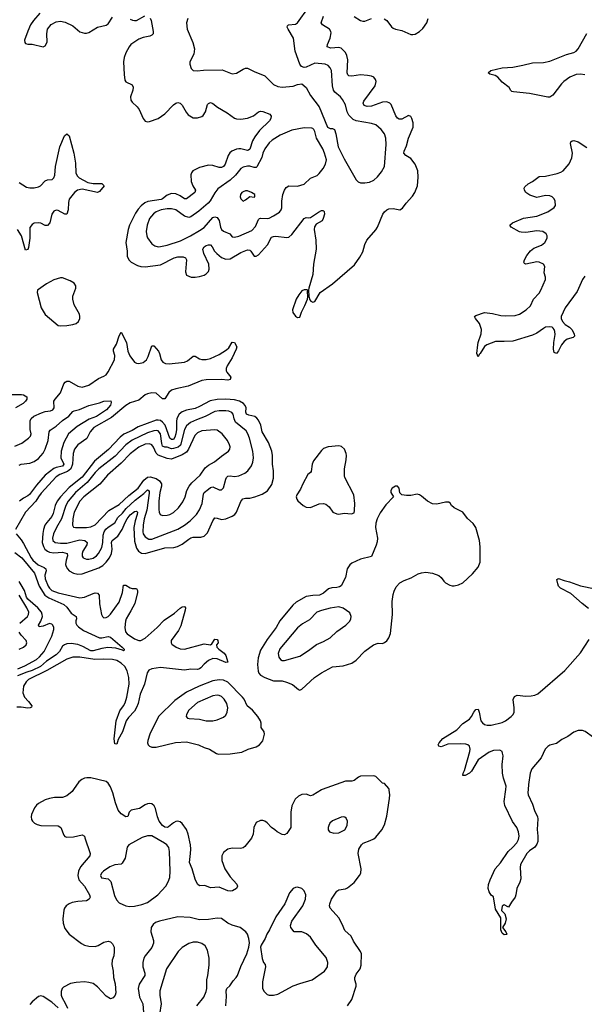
# Model space of a CAD drawing. Header units: inches. Extents: x 1954678 to 2060271, y 904822 to 1016299.
# Tile 393 of 403: x 2044016 to 2049206, y 998025 to 1007079. Entities that reach past the tile are written whole.
import ezdxf

# ---------------------------------------------------------------- set-up
doc = ezdxf.new("R2010")
doc.units = ezdxf.units.IN
doc.header["$MEASUREMENT"] = 0
doc.layers.add('C0040', color=7, linetype='Continuous')
doc.layers.add('C0949', color=7, linetype='Continuous')

msp = doc.modelspace()

# ---------------------------------------------------------------- linework, layer by layer
at = {"layer": 'C0040', "color": 5}
for points, elevation in [([(2045562, 1007090), (2045548.5, 1007050), (2045554, 1006990), (2045607.4, 1006870), (2045622, 1006810), (2045618, 1006762), (2045581, 1006690), (2045581, 1006670), (2045591.3, 1006630), (2045610, 1006611.3), (2045647.7, 1006607.7), (2045705.1, 1006614.9), (2045876.2, 1006616.2), (2045970, 1006582), (2046010, 1006587.7), (2046070, 1006623.8), (2046090, 1006632.4), (2046110, 1006632.7), (2046170, 1006602.4), (2046270, 1006563.7), (2046350, 1006482.4), (2046390, 1006464.4), (2046430, 1006459.5), (2046530, 1006466), (2046570, 1006483), (2046610, 1006487.3), (2046650, 1006454), (2046690, 1006380.7), (2046770, 1006278.8), (2046846.4, 1006090), (2046870, 1006077), (2046890, 1006078.7), (2046910, 1006067.7), (2046922.8, 1006030), (2046943.7, 1005910), (2046997.8, 1005797.8), (2047107.5, 1005607.5), (2047128.7, 1005588.7), (2047150, 1005579.3), (2047190, 1005577.1), (2047230, 1005586), (2047270, 1005603.8), (2047305.5, 1005634.5), (2047341.1, 1005678.9), (2047368.2, 1005730), (2047386, 1005930), (2047380.8, 1005990), (2047369.8, 1006030), (2047339.1, 1006070), (2047290.5, 1006110.5), (2047250, 1006125), (2047107.9, 1006147.9), (2047081.8, 1006161.8), (2047041.5, 1006201.5), (2047026.2, 1006230), (2047010, 1006296), (2046983.6, 1006343.6), (2046963.6, 1006370), (2046912.4, 1006412.4), (2046901, 1006430), (2046889.8, 1006470), (2046881.5, 1006610), (2046870, 1006635.1), (2046850, 1006656.8), (2046824, 1006670), (2046730, 1006680.4), (2046650, 1006642.4), (2046630, 1006638.7), (2046607.2, 1006647.2), (2046590.8, 1006670.8), (2046547.1, 1006790), (2046531.7, 1006910), (2046483.8, 1006990), (2046475.4, 1007010), (2046477.6, 1007022.4), (2046487.6, 1007032.4), (2046550, 1007039), (2046570.9, 1007049.1), (2046669.1, 1007190.9)], 540), ([(2044200, 1007140), (2044141.3, 1007070), (2044116.4, 1007030), (2044090, 1006973.2), (2044060.7, 1006890), (2044062.8, 1006870), (2044070, 1006861), (2044090, 1006854.8), (2044130, 1006852.7), (2044230, 1006830.5), (2044250, 1006839.1), (2044267, 1006873), (2044263.8, 1006950), (2044272.1, 1006990), (2044304.7, 1007035.3), (2044350, 1007058.9), (2044390, 1007064.6), (2044434.8, 1007054.8), (2044503, 1007023), (2044570, 1006968), (2044610, 1006954.9), (2044630, 1006954.9), (2044650, 1006961.6), (2044730, 1007008.8), (2044810, 1007028.7), (2044830, 1007041.6), (2044870, 1007103)], 520), ([(2045213.6, 1007093.6), (2045223, 1007070), (2045243.1, 1006970), (2045241.3, 1006950), (2045230, 1006936.2), (2045213, 1006927), (2045150, 1006915.3), (2045110, 1006900.3), (2045038.3, 1006850), (2045020.8, 1006830), (2044990, 1006774.5), (2044975, 1006730), (2044969.4, 1006690), (2044974.8, 1006574.8), (2044982.6, 1006522.6), (2044990, 1006507), (2045050, 1006479.5), (2045058.7, 1006458.7), (2045056.9, 1006430), (2045035.3, 1006370), (2045038.7, 1006338.7), (2045050, 1006319.3), (2045096, 1006276), (2045113.4, 1006253.4), (2045150, 1006170.8), (2045170, 1006146), (2045190, 1006139.3), (2045210, 1006142.4), (2045290, 1006170.3), (2045350, 1006212.2), (2045430, 1006296.9), (2045450, 1006311.7), (2045470, 1006318), (2045490, 1006311.8), (2045510, 1006293.4), (2045546.9, 1006226.9), (2045564.7, 1006204.7), (2045610, 1006177.3), (2045650, 1006175.5), (2045690, 1006187.2), (2045702.7, 1006197.3), (2045722.5, 1006230), (2045742.6, 1006297.4), (2045750, 1006308.4), (2045770, 1006316.5), (2045790, 1006308.9), (2045834.1, 1006274.1), (2045922.5, 1006222.5), (2045990, 1006173), (2046010, 1006166.2), (2046050, 1006163.2), (2046110, 1006172.9), (2046165.4, 1006194.6), (2046210, 1006230.4), (2046230, 1006238.7), (2046250, 1006235.3), (2046314.8, 1006210), (2046327.7, 1006190), (2046323.8, 1006170), (2046312.2, 1006150), (2046218.9, 1006061.1), (2046177.6, 1006002.4), (2046155.9, 1005964.1), (2046130.9, 1005889.1), (2046120, 1005880), (2046110, 1005875.1), (2046050, 1005889.8), (2046029.3, 1005890.7), (2046010, 1005888.8), (2045966.4, 1005870), (2045946.8, 1005853.2), (2045931.5, 1005830), (2045904.7, 1005750), (2045890.1, 1005729.9), (2045870, 1005720.3), (2045850, 1005720.3), (2045790, 1005739.3), (2045750, 1005740.3), (2045670, 1005721), (2045608, 1005690), (2045594, 1005670), (2045589, 1005651), (2045593.4, 1005590), (2045606.2, 1005550), (2045632.2, 1005510), (2045625.2, 1005490), (2045550.1, 1005429.9), (2045530, 1005431.6), (2045490, 1005459.9), (2045450, 1005478.3), (2045410, 1005480.9), (2045370, 1005465.6), (2045330, 1005430.4), (2045315.9, 1005424.1), (2045193.9, 1005406.1), (2045166.6, 1005393.4), (2045133.1, 1005366.9), (2045105.1, 1005334.9), (2045081.7, 1005298.3), (2045025.2, 1005190), (2045011.8, 1005150), (2044991.5, 1005030), (2045003.2, 1004950), (2045004.4, 1004904.4), (2045018.4, 1004870), (2045040.5, 1004850), (2045099.2, 1004819.2), (2045129.4, 1004809.4), (2045170, 1004805.6), (2045310, 1004823.2), (2045435.6, 1004890), (2045470, 1004897.5), (2045517.7, 1004897.7), (2045538.4, 1004890), (2045547.6, 1004870), (2045539.2, 1004759.2), (2045550, 1004730.6), (2045591.6, 1004711.6), (2045630, 1004710.3), (2045670, 1004717.8), (2045710, 1004730.3), (2045730, 1004742.3), (2045750, 1004763.1), (2045756.2, 1004783.8), (2045753.6, 1004830), (2045709.9, 1004929.9), (2045700.2, 1004970), (2045711, 1004990), (2045730, 1005001.7), (2045750, 1005008.5), (2045770, 1005007.9), (2045786, 1004990), (2045805.5, 1004950), (2045827.3, 1004927.3), (2045870, 1004892.2), (2045910, 1004876.3), (2045950, 1004878.4), (2046050, 1004938.6), (2046110, 1004962.4), (2046130, 1004958.9), (2046141.3, 1004950), (2046170, 1004905.5), (2046190, 1004903), (2046210, 1004914.9), (2046292.9, 1005007.1), (2046330, 1005077.4), (2046350, 1005085.5), (2046370, 1005086.9), (2046470, 1005076.4), (2046490, 1005078), (2046518, 1005102), (2046630, 1005250.7), (2046650, 1005259.1), (2046670, 1005256.3), (2046690, 1005260.5), (2046762.7, 1005310), (2046790, 1005323), (2046802.8, 1005322.8), (2046810, 1005321), (2046813.8, 1005313.8), (2046817.6, 1005290), (2046806.4, 1005250), (2046794.9, 1005230), (2046740.2, 1005199.8), (2046725.8, 1005174.2), (2046724.2, 1005150), (2046739, 1005050), (2046741.8, 1004970), (2046716.6, 1004830), (2046710, 1004735.3), (2046672.7, 1004610), (2046670.5, 1004590.5), (2046673.4, 1004533.4), (2046682.5, 1004502.5), (2046690.7, 1004490.7), (2046710, 1004481), (2046730, 1004486.8), (2046777.2, 1004570), (2046890, 1004650.7), (2047094.2, 1004825.9), (2047143.7, 1004896.3), (2047170, 1004944.9), (2047188.9, 1005011.1), (2047208.2, 1005050), (2047290, 1005146), (2047305.1, 1005170), (2047355.4, 1005290), (2047370, 1005312.4), (2047390, 1005330.3), (2047410, 1005340.3), (2047450, 1005342.4), (2047510, 1005330.8), (2047535.1, 1005344.9), (2047567.3, 1005390), (2047625.2, 1005454.8), (2047647.1, 1005490), (2047671.3, 1005550), (2047679.1, 1005630), (2047675.1, 1005690), (2047649.7, 1005750), (2047610, 1005801.1), (2047564.5, 1005830), (2047548.5, 1005850), (2047549.8, 1005870), (2047570, 1005919.1), (2047589.9, 1005990.1), (2047631.6, 1006090), (2047631.7, 1006130), (2047620.4, 1006170), (2047610, 1006187.3), (2047590, 1006196.3), (2047530, 1006162.6), (2047503.6, 1006163.6), (2047490, 1006173), (2047474.5, 1006194.5), (2047430, 1006297.6), (2047419.7, 1006310), (2047390, 1006321.8), (2047350, 1006320.2), (2047250, 1006282), (2047210, 1006279.8), (2047182.4, 1006290), (2047174.5, 1006310), (2047180.7, 1006330), (2047282, 1006470), (2047291.3, 1006510), (2047287.5, 1006530), (2047270, 1006550.4), (2047250, 1006559.2), (2047213.8, 1006566.2), (2047150, 1006572.4), (2047070, 1006557.8), (2047042.4, 1006562.4), (2047031.6, 1006571.6), (2047025.8, 1006590), (2047031.5, 1006710), (2047022.4, 1006750), (2047010, 1006776.3), (2046970, 1006817.4), (2046950, 1006821.8), (2046875.5, 1006815.5), (2046842.4, 1006830), (2046844, 1006850), (2046869.8, 1006910), (2046877.6, 1006957.6), (2046876.4, 1006970), (2046862.6, 1006990), (2046799.6, 1007030), (2046788.2, 1007050), (2046807.1, 1007110)], 520), ([(2045030, 1007083.6), (2045053.9, 1007073.9), (2045070, 1007070.2), (2045090, 1007072.4), (2045165.9, 1007114.1)], 520), ([(2047090, 1007108.3), (2047150, 1007070.2), (2047170, 1007064.2), (2047190, 1007064.9), (2047250, 1007090.2)], 520), ([(2047365.3, 1007085.3), (2047392.2, 1007070), (2047433.2, 1007013.2), (2047450, 1006999.5), (2047470, 1006990.3), (2047530, 1006979), (2047610, 1006943.7), (2047630, 1006941.3), (2047650, 1006946), (2047689.7, 1006970.3), (2047721.3, 1006998.7), (2047758.3, 1007050), (2047771.8, 1007088.2)], 520), ([(2049210, 1006570.4), (2049170, 1006576.2), (2049130, 1006573.3), (2049073.7, 1006550), (2049017.1, 1006510), (2048996.6, 1006490), (2048916.7, 1006383.3), (2048890, 1006367.4), (2048870, 1006365.3), (2048701, 1006401), (2048554.2, 1006414.2), (2048539.1, 1006419.1), (2048530, 1006427), (2048514.8, 1006454.8), (2048450, 1006504.7), (2048411.5, 1006551.5), (2048386.2, 1006566.2), (2048339.1, 1006579.1), (2048323.7, 1006590), (2048347.4, 1006612.6), (2048450, 1006635.2), (2048550, 1006642.3), (2048640.8, 1006659.2), (2048730, 1006682.3), (2048830, 1006686.3), (2048890, 1006696.5), (2049042.8, 1006757.2), (2049110, 1006777.5), (2049130, 1006789.3), (2049150, 1006810.2), (2049228.9, 1006951.1)], 480), ([(2044010, 1005581.7), (2044078.9, 1005538.9), (2044110, 1005531.6), (2044150, 1005532.4), (2044190, 1005541.3), (2044207.3, 1005550), (2044250, 1005597.1), (2044270, 1005604.9), (2044315.1, 1005610), (2044330, 1005624.9), (2044338.5, 1005650), (2044346.4, 1005730), (2044384.8, 1005910), (2044428.4, 1006010), (2044450.4, 1006030.4), (2044470, 1006011.3), (2044512.8, 1005852.8), (2044530, 1005758), (2044532.9, 1005670), (2044543.2, 1005643.2), (2044563.7, 1005623.7), (2044641, 1005581), (2044690, 1005571), (2044770, 1005572), (2044791, 1005550), (2044750, 1005499.7), (2044730.2, 1005489.8), (2044590, 1005519.4), (2044547.5, 1005512.5), (2044520.3, 1005490), (2044471.4, 1005428.6), (2044463.5, 1005396.5), (2044460.2, 1005330), (2044450, 1005289.6), (2044430, 1005291.2), (2044370, 1005325.3), (2044350, 1005327.2), (2044330, 1005317.7), (2044310, 1005291.6), (2044292.8, 1005210), (2044270, 1005185.1), (2044250, 1005184.7), (2044210, 1005206.4), (2044190, 1005211.7), (2044150, 1005207.8), (2044130, 1005196.4), (2044110, 1005169), (2044110.1, 1005069.9), (2044096, 1004984), (2044090, 1004966.9), (2044070, 1004958.4), (2044033.3, 1005090), (2043994.9, 1005150)], 480), ([(2049210, 1004721), (2049189.5, 1004690), (2049139.4, 1004580.6), (2049030, 1004429.8), (2048994.1, 1004350), (2048993.8, 1004330), (2049004.1, 1004304.1), (2049030, 1004275.9), (2049070.3, 1004250), (2049091.7, 1004230), (2049113.1, 1004190), (2049116.4, 1004170), (2049103.1, 1004156.9), (2049050, 1004140.9), (2049020, 1004120), (2048995.6, 1004090), (2048970, 1004032.7), (2048950, 1004009.3), (2048930, 1004019), (2048924.2, 1004050), (2048926.3, 1004110), (2048937.1, 1004182.9), (2048936.1, 1004210), (2048929.8, 1004230), (2048920.9, 1004240.9), (2048910, 1004250.6), (2048890, 1004255.5), (2048850.6, 1004250), (2048830, 1004240.2), (2048770, 1004197.5), (2048730, 1004177.4), (2048550, 1004123.1), (2048470, 1004118.2), (2048390, 1004119.7), (2048310.2, 1004089.8), (2048287.5, 1004072.5), (2048250, 1004009.3), (2048239.1, 1004000.9), (2048230, 1003978), (2048219.3, 1004010), (2048227.1, 1004090), (2048230, 1004111), (2048258, 1004190), (2048260.5, 1004230), (2048243.9, 1004283.9), (2048205.2, 1004330), (2048195.3, 1004350), (2048210, 1004358.8), (2048290, 1004384.9), (2048362.5, 1004377.5), (2048439.9, 1004359.9), (2048483.8, 1004356.2), (2048570, 1004359.1), (2048611.8, 1004370), (2048671.8, 1004410), (2048711.9, 1004448.1), (2048739.6, 1004510), (2048790, 1004563.8), (2048807.8, 1004590), (2048849.6, 1004690), (2048849.6, 1004710), (2048837.6, 1004750), (2048843.6, 1004810), (2048829.5, 1004830), (2048790, 1004849.7), (2048770, 1004850.8), (2048669.7, 1004829.7), (2048655.5, 1004835.5), (2048649.6, 1004850), (2048655.1, 1004870), (2048676.9, 1004910), (2048710, 1004954), (2048743, 1004977), (2048813.4, 1005006.6), (2048843.7, 1005030), (2048865.1, 1005070), (2048865.6, 1005090), (2048855.6, 1005110), (2048823.7, 1005130), (2048770, 1005137), (2048670, 1005122.4), (2048624.7, 1005124.7), (2048608.9, 1005128.9), (2048533.2, 1005170), (2048521.2, 1005190), (2048545.2, 1005210), (2048647, 1005253), (2048770, 1005273.4), (2048870, 1005312), (2048930, 1005350.6), (2048942.4, 1005370), (2048939.1, 1005410), (2048929.6, 1005430), (2048910, 1005449.6), (2048890, 1005459.7), (2048850, 1005462.2), (2048770, 1005443.9), (2048704.1, 1005464.1), (2048669.5, 1005490), (2048657, 1005510), (2048652.3, 1005530), (2048658.4, 1005541.6), (2048689.3, 1005570), (2048730, 1005590.3), (2048790, 1005637.1), (2048850, 1005641.2), (2048956, 1005664), (2048990, 1005675.5), (2049012.7, 1005690), (2049066.6, 1005753.4), (2049092.2, 1005807.8), (2049096.9, 1005850), (2049078.6, 1005941.4), (2049083.3, 1005956.7), (2049094.8, 1005965.2), (2049110, 1005968), (2049150, 1005954.6), (2049230, 1005903.8)], 480), ([(2043970, 1003156.9), (2044036, 1003184), (2044098, 1003230), (2044116.2, 1003250), (2044122, 1003270), (2044111.3, 1003311.3), (2044113.5, 1003390), (2044119.7, 1003410), (2044146.5, 1003433.5), (2044215, 1003465), (2044250, 1003475), (2044299.4, 1003480.6), (2044320.7, 1003490), (2044332.1, 1003510), (2044330.9, 1003570), (2044341, 1003590), (2044390, 1003647.2), (2044422, 1003730), (2044433.2, 1003746.8), (2044450, 1003756.1), (2044470, 1003753.6), (2044550, 1003708.1), (2044590, 1003699.2), (2044650, 1003718.8), (2044740, 1003780), (2044790, 1003799.6), (2044810, 1003813.8), (2044830, 1003840.9), (2044888, 1003950), (2044889.9, 1003989.9), (2044876.8, 1004030), (2044879.1, 1004050), (2044905.6, 1004094.4), (2044930, 1004171), (2044950, 1004206.8), (2044997.5, 1004110), (2045011, 1004030), (2045027.1, 1003987), (2045070, 1003930.3), (2045090, 1003920.2), (2045110, 1003917.8), (2045150, 1003925.4), (2045180.3, 1003950), (2045197.8, 1003982.2), (2045230, 1004080.7), (2045250, 1004078.4), (2045290.3, 1004030), (2045300.9, 1004010), (2045315.6, 1003950), (2045330.2, 1003930.2), (2045357.1, 1003917.1), (2045390, 1003914.7), (2045531.7, 1003928.4), (2045557.5, 1003942.5), (2045610, 1003985.3), (2045630, 1003985.3), (2045670, 1003959.6), (2045690, 1003954.4), (2045730, 1003954.2), (2045770, 1003964.1), (2045850, 1004001.2), (2045915.7, 1004044.3), (2045937.3, 1004062.7), (2045970, 1004113.4), (2045990.8, 1004110), (2046010.5, 1004070.5), (2046004.9, 1004050), (2045968.4, 1003970), (2045924.4, 1003895.6), (2045913.8, 1003870), (2045913.5, 1003850), (2045918.4, 1003838.4), (2045956.1, 1003790), (2045950.6, 1003769.4), (2045930, 1003765), (2045869.5, 1003769.5), (2045730, 1003767.6), (2045690, 1003759.9), (2045564.4, 1003710), (2045450, 1003684.9), (2045410, 1003670.6), (2045388.1, 1003651.9), (2045350, 1003591), (2045330, 1003592.1), (2045270, 1003644.8), (2045230, 1003646.6), (2045190, 1003638), (2045170, 1003629), (2045110, 1003580.6), (2045030, 1003555.9), (2044990, 1003532.3), (2044860.1, 1003419.9), (2044698.2, 1003330), (2044663, 1003290), (2044632.9, 1003227.1), (2044551.2, 1003168.8), (2044520.6, 1003130), (2044507.9, 1003090), (2044500.1, 1002990), (2044485.6, 1002950), (2044455, 1002925), (2044383.3, 1002896.7), (2044350, 1002874.3), (2044214.6, 1002725.4), (2044188.3, 1002691.7), (2044164.2, 1002650), (2044068.3, 1002550), (2043978.3, 1002390)], 480), ([(2043888, 1003632), (2044031.2, 1003631.2), (2044051, 1003630), (2044080.5, 1003610), (2044080.4, 1003590), (2044070, 1003569.6), (2044048, 1003550), (2043977, 1003510)], 480), ([(2044010, 1002980.8), (2044029.1, 1002990.9), (2044110, 1003000.6), (2044150, 1003014.7), (2044190, 1003044.5), (2044230, 1003094), (2044250, 1003127.9), (2044278.6, 1003210), (2044287.6, 1003290), (2044294.6, 1003305.4), (2044350, 1003341.2), (2044410, 1003393.6), (2044466.4, 1003433.6), (2044504.6, 1003475.4), (2044517.4, 1003482.6), (2044565.7, 1003494.3), (2044650, 1003531.3), (2044750, 1003554.9), (2044790.4, 1003570.4), (2044854.4, 1003574.4), (2044857.3, 1003557.3), (2044850, 1003535.3), (2044814.9, 1003490), (2044722.6, 1003430), (2044655.5, 1003404.5), (2044543.3, 1003336.7), (2044463.5, 1003270), (2044420.8, 1003190), (2044396, 1003110), (2044394.7, 1003050), (2044422.2, 1002990), (2044410, 1002972.4), (2044350, 1002960.9), (2044330, 1002952.6), (2044249.3, 1002890.7), (2044170, 1002799), (2044106.4, 1002713.6), (2044090, 1002698.8), (2044050, 1002679.6), (2044014.8, 1002650)], 460), ([(2043983.1, 1002350), (2044030, 1002294.4), (2044050, 1002263.5), (2044120.7, 1002130), (2044135.4, 1002110), (2044184.4, 1002064.4), (2044241.3, 1002041.3), (2044256.3, 1002030), (2044257.8, 1002010), (2044248.1, 1001970), (2044250, 1001937.6), (2044278.8, 1001870), (2044290.1, 1001850), (2044310, 1001829.6), (2044370, 1001807.8), (2044570, 1001763), (2044610, 1001767.3), (2044690, 1001802.5), (2044710, 1001807.5), (2044730, 1001804), (2044746.2, 1001786.2), (2044748.4, 1001708.4), (2044768.1, 1001608.1), (2044777.1, 1001590), (2044790, 1001579.5), (2044810, 1001580.3), (2044830, 1001591.8), (2044850, 1001611.6), (2044930, 1001724), (2044960.2, 1001810), (2044970, 1001878), (2044990, 1001879.5), (2045030, 1001854.9), (2045050, 1001847.9), (2045090, 1001848.4), (2045099.7, 1001830), (2045099.4, 1001810), (2045074.2, 1001710), (2045038.7, 1001641.3), (2044994.6, 1001570), (2044987.2, 1001547.2), (2044982.3, 1001490), (2044989.2, 1001450), (2045002.3, 1001430), (2045070, 1001385.2), (2045110, 1001371.3), (2045130, 1001371.4), (2045170, 1001392.6), (2045279.4, 1001490), (2045344.2, 1001555.8), (2045439, 1001621), (2045490, 1001667.2), (2045510, 1001680.3), (2045530, 1001682.8), (2045539.1, 1001670), (2045537.6, 1001650), (2045495.5, 1001504.5), (2045477.1, 1001462.9), (2045408.9, 1001370), (2045406.7, 1001350), (2045415.8, 1001335.8), (2045455.5, 1001310), (2045490, 1001294.9), (2045530, 1001289.3), (2045710, 1001339.8), (2045770, 1001331.3), (2045782, 1001338), (2045810, 1001383.7), (2045830, 1001379.5), (2045836.1, 1001370), (2045838.8, 1001350), (2045826.4, 1001330), (2045828.2, 1001310), (2045845.5, 1001290), (2045894.6, 1001254.6), (2045912.1, 1001232.1), (2045930.3, 1001170), (2045910, 1001167.4), (2045830, 1001202.2), (2045790, 1001203.7), (2045750, 1001185.7), (2045710, 1001151.8), (2045681.1, 1001118.9), (2045670, 1001109.9), (2045650, 1001103.7), (2045590, 1001107.2), (2045530, 1001098.1), (2045310, 1001123), (2045229.6, 1001110.4), (2045203.1, 1001096.9), (2045187.3, 1001072.7), (2045164.1, 1000970), (2045124.1, 1000875.9), (2045103.8, 1000790), (2045090, 1000753.3), (2045070, 1000720.7), (2045016.7, 1000663.3), (2044994.3, 1000630), (2044962.3, 1000530), (2044921.4, 1000458.6), (2044910, 1000417.2), (2044890, 1000419), (2044885.4, 1000465.4), (2044902.8, 1000630), (2044936.5, 1000723.5), (2044970.8, 1000769.3), (2044984.2, 1000795.8), (2045000.6, 1000850), (2045022.6, 1000970), (2045019.7, 1001030), (2045004.8, 1001090), (2044982.7, 1001130), (2044950, 1001161.6), (2044910, 1001184.9), (2044870, 1001195.6), (2044790, 1001199.9), (2044706.1, 1001193.9), (2044570, 1001217.7), (2044503.1, 1001216.9), (2044450, 1001199.2), (2044265.4, 1001094.6), (2044098, 1001010), (2044075.4, 1000990), (2044051.7, 1000950), (2044044.2, 1000890), (2044061.2, 1000850), (2044098, 1000810), (2044126.5, 1000770), (2044123.1, 1000756.9), (2044111, 1000750), (2044090.7, 1000749.3), (2044030, 1000758), (2043990, 1000756.3)], 480), ([(2043970, 1002178.4), (2044035.9, 1002130), (2044150.8, 1001990), (2044195.3, 1001870), (2044248, 1001788), (2044282.8, 1001762.8), (2044422, 1001702), (2044450, 1001675.9), (2044490, 1001620.7), (2044533.7, 1001590), (2044538.5, 1001570), (2044532.2, 1001550), (2044532.1, 1001530), (2044542.2, 1001510), (2044556.1, 1001496.1), (2044603.2, 1001463.2), (2044750, 1001394.7), (2044770, 1001393.2), (2044830, 1001407.4), (2044850, 1001400.3), (2044958.4, 1001310), (2044977.1, 1001290), (2044977.5, 1001282.5), (2044970, 1001274), (2044960.9, 1001280.9), (2044899.8, 1001299.8), (2044824.8, 1001304.8), (2044770, 1001297.9), (2044690, 1001274.5), (2044670, 1001275.4), (2044595.1, 1001315.1), (2044550, 1001332.5), (2044490, 1001343.8), (2044450, 1001339.3), (2044428.8, 1001331.2), (2044410, 1001316.5), (2044381.2, 1001270), (2044350, 1001237.3), (2044260.8, 1001179.2), (2044207, 1001130), (2044130, 1001093.1), (2044080.8, 1001079.2), (2043996.3, 1001043.7)], 460), ([(2049244.6, 1001664.6), (2049185.8, 1001710), (2049083.1, 1001803.1), (2048986.8, 1001850), (2048970, 1001868.7), (2048961.8, 1001890), (2048954.5, 1001930), (2048961.7, 1001938.3), (2048970, 1001940.3), (2049020.9, 1001920.9), (2049070.7, 1001910), (2049170, 1001873.2), (2049305.8, 1001845.9)], 480), ([(2043998.9, 1001110), (2044064.1, 1001135.9), (2044170, 1001196), (2044198.9, 1001221.1), (2044239.5, 1001270), (2044310.8, 1001409.2), (2044328.6, 1001470), (2044329.8, 1001490), (2044318.9, 1001510), (2044310, 1001519.3), (2044290, 1001527), (2044230, 1001500.6), (2044194.5, 1001494.5), (2044188.7, 1001510), (2044211.1, 1001548.9), (2044223.9, 1001590), (2044223.4, 1001610), (2044216.4, 1001630), (2044183.4, 1001670), (2044089.6, 1001749.7), (2044078.2, 1001770), (2044059.3, 1001830), (2044030, 1001881), (2044010, 1001911.1)], 460), ([(2044015.5, 1001530), (2044086, 1001590), (2044097.2, 1001610), (2044098.4, 1001630), (2044081.9, 1001670), (2044010, 1001787.2)], 480), ([(2044010.7, 1001290.7), (2044049.8, 1001310.2), (2044074, 1001330), (2044080.7, 1001350), (2044074, 1001370), (2044030, 1001418.4), (2044010, 1001447.2)], 480), ([(2048485, 1000000), (2048489.1, 1000030), (2048462.8, 1000102.8), (2048452.8, 1000150), (2048450.4, 1000229.5), (2048458.7, 1000310), (2048455.4, 1000335.4), (2048449.8, 1000349.8), (2048430, 1000362.2), (2048370, 1000358.2), (2048330, 1000343.9), (2048228.8, 1000271.2), (2048170.3, 1000170), (2048150, 1000149.6), (2048110, 1000127.8), (2048090, 1000129.4), (2048092.3, 1000150), (2048104.8, 1000175.2), (2048154.2, 1000350), (2048158.3, 1000370), (2048150, 1000397), (2048135.1, 1000410), (2048116.9, 1000416.9), (2048070, 1000420.3), (2047950, 1000417.4), (2047890, 1000392.3), (2047870, 1000399), (2047862.7, 1000410), (2047872.7, 1000430), (2047906, 1000470), (2048032.8, 1000547.2), (2048090, 1000606.8), (2048150, 1000646.8), (2048170, 1000671), (2048190, 1000711.3), (2048210, 1000736), (2048230, 1000738), (2048240.5, 1000710), (2048254.9, 1000630), (2048270, 1000612.2), (2048290, 1000598.9), (2048311.7, 1000591.7), (2048350, 1000592.9), (2048450, 1000616.5), (2048482, 1000630), (2048533.6, 1000670), (2048551.6, 1000690), (2048561.6, 1000710), (2048562.4, 1000750), (2048551.9, 1000828.1), (2048565.1, 1000854.9), (2048590, 1000866.4), (2048670, 1000858.2), (2048718.3, 1000861.7), (2048750, 1000867.1), (2048778.9, 1000881.1), (2049027.3, 1001092.7), (2049170, 1001255.3), (2049250, 1001380.3)], 480), ([(2049397.4, 1000000), (2049392.3, 1000070), (2049361.5, 1000170), (2049329.9, 1000250), (2049321.8, 1000310), (2049323.4, 1000390), (2049318.8, 1000430), (2049310, 1000454), (2049290, 1000476.8), (2049213.4, 1000533.4), (2049190, 1000541.4), (2049150, 1000541.8), (2049110, 1000525.7), (2049053.4, 1000486.6), (2048999.8, 1000460.2), (2048950, 1000422.6), (2048890, 1000406.6), (2048870, 1000395.8), (2048845.3, 1000370), (2048810.2, 1000289.8), (2048724, 1000190), (2048707.9, 1000150), (2048692.8, 1000047.2), (2048689.6, 1000000)], 480), ([(2044858.9, 1000000), (2044850, 1000022.9), (2044830, 1000057.4), (2044810, 1000072), (2044670, 1000108.4), (2044631.7, 1000108.3), (2044610, 1000103), (2044587.8, 1000092.2), (2044559.3, 1000070), (2044509.9, 1000000)], 520), ([(2047411, 1000000), (2047408, 1000008), (2047370, 1000056), (2047350, 1000059.3), (2047290, 1000118.4), (2047270, 1000125.1), (2047150, 1000123), (2047130, 1000114.3), (2047090, 1000083.5), (2047070, 1000076.9), (2047010, 1000075.1), (2046794.9, 1000000)], 520)]:
    msp.add_lwpolyline(points, dxfattribs=dict(at, elevation=elevation))
for points, elevation in [([(2046630, 1006083.1), (2046516.4, 1006063.6), (2046410, 1006016.8), (2046336.1, 1005970), (2046310, 1005947.6), (2046269.1, 1005890.9), (2046251.5, 1005850), (2046241.1, 1005810), (2046194.8, 1005725.2), (2046190, 1005720.8), (2046170, 1005719.5), (2046130, 1005731), (2046108.4, 1005731.6), (2046070, 1005722.4), (2046050.1, 1005709.9), (2045998.4, 1005650), (2045950, 1005603.7), (2045837.6, 1005522.4), (2045810, 1005486), (2045767.2, 1005412.8), (2045748, 1005392), (2045661.4, 1005318.6), (2045590, 1005266.2), (2045570, 1005260.3), (2045530, 1005270.8), (2045450, 1005329), (2045410, 1005340.6), (2045370, 1005340.9), (2045314.9, 1005330), (2045270, 1005311.2), (2045245.9, 1005294.1), (2045209.4, 1005250), (2045188.6, 1005190), (2045179.3, 1005130), (2045183.2, 1005090), (2045190, 1005073), (2045230, 1005017), (2045257.8, 1004997.8), (2045290, 1004991.3), (2045310, 1004992.2), (2045370, 1005006.4), (2045495.3, 1005044.7), (2045585.6, 1005090), (2045670, 1005139.2), (2045711, 1005169), (2045790, 1005258.3), (2045810, 1005265.3), (2045830, 1005259.6), (2045850, 1005232.4), (2045860.4, 1005170), (2045870, 1005148.4), (2045890, 1005133.9), (2045946.4, 1005110), (2045970, 1005081.3), (2045990, 1005078.3), (2046030, 1005087.5), (2046150, 1005140.9), (2046182.4, 1005177.6), (2046210, 1005240.4), (2046220.7, 1005250), (2046230, 1005253.7), (2046290, 1005250.1), (2046310, 1005255), (2046350, 1005273.7), (2046404.2, 1005310), (2046419.3, 1005330), (2046424.4, 1005350), (2046426.8, 1005410), (2046435.8, 1005470), (2046449.3, 1005510.7), (2046465.2, 1005534.8), (2046490, 1005550.2), (2046570.8, 1005549.2), (2046630, 1005567.6), (2046690, 1005620.3), (2046750, 1005647.2), (2046770, 1005663.1), (2046805.1, 1005710), (2046825.7, 1005750), (2046836.9, 1005790), (2046818.3, 1005850), (2046802.2, 1005890), (2046744.5, 1005990), (2046729.8, 1006049.8), (2046718.7, 1006070), (2046710, 1006079.6), (2046701.3, 1006081.3)], 540), ([(2046090, 1005506), (2046070, 1005497), (2046058.8, 1005490), (2046044.9, 1005470), (2046043, 1005450), (2046048, 1005430), (2046070, 1005411), (2046090, 1005421), (2046130, 1005452), (2046170, 1005446.8), (2046178, 1005450), (2046178, 1005470), (2046148, 1005490), (2046110, 1005505.2)], 560), ([(2044390, 1004704.5), (2044330, 1004685.4), (2044263, 1004650), (2044178.8, 1004590), (2044175.5, 1004570), (2044212.1, 1004430), (2044249, 1004369), (2044370, 1004265.2), (2044390, 1004262), (2044450, 1004268.1), (2044504.4, 1004275.6), (2044533.5, 1004286.5), (2044555.8, 1004304.2), (2044568.3, 1004330), (2044569.7, 1004350), (2044564.2, 1004370), (2044516.4, 1004456.4), (2044504, 1004510), (2044505.1, 1004534.9), (2044531.6, 1004610), (2044531.8, 1004630), (2044515.2, 1004655.2), (2044478.5, 1004678.5), (2044410, 1004703.7)], 520), ([(2046630, 1004595.1), (2046610, 1004584.2), (2046580.3, 1004550), (2046558.3, 1004510), (2046523, 1004410), (2046526.2, 1004386.2), (2046550, 1004351.3), (2046570, 1004341), (2046590, 1004344.7), (2046606, 1004390), (2046638, 1004450), (2046661.2, 1004510), (2046665.2, 1004530), (2046662, 1004578), (2046666, 1004590), (2046654.6, 1004594.6)], 520), ([(2045910, 1003588.9), (2045830, 1003587.3), (2045767.1, 1003572.9), (2045670, 1003520.9), (2045630, 1003504.5), (2045550, 1003488.1), (2045510, 1003472.4), (2045483.2, 1003450), (2045460.8, 1003410), (2045455.8, 1003384.2), (2045456.4, 1003310), (2045451.5, 1003271.5), (2045441.4, 1003238.6), (2045430, 1003218.7), (2045410, 1003217.4), (2045396.1, 1003230), (2045353.1, 1003350), (2045330, 1003377.6), (2045310, 1003391.9), (2045290, 1003397.4), (2045270, 1003395.1), (2045104.4, 1003335.6), (2045050, 1003302.1), (2044974.1, 1003265.9), (2044939.6, 1003240.4), (2044832.9, 1003127.1), (2044702.1, 1003017.9), (2044588.8, 1002871.2), (2044470, 1002778), (2044390.6, 1002690), (2044360.6, 1002650), (2044340.6, 1002610), (2044322.1, 1002537.9), (2044310.1, 1002510), (2044264.1, 1002455.9), (2044247.9, 1002430), (2044234.1, 1002390), (2044227.3, 1002352.7), (2044223.7, 1002270), (2044233.4, 1002233.4), (2044247.7, 1002210), (2044270, 1002191.5), (2044290, 1002182), (2044330, 1002176.6), (2044410, 1002181.3), (2044451.4, 1002171.4), (2044455, 1002150), (2044442.1, 1002110), (2044438.2, 1002070), (2044442.6, 1002050), (2044454.2, 1002030), (2044471.5, 1002011.5), (2044510, 1001988.7), (2044550, 1001978.9), (2044590, 1001984.2), (2044743.3, 1002036.7), (2044780.3, 1002059.7), (2044810, 1002089.4), (2044840.2, 1002130), (2044860.9, 1002170), (2044867.1, 1002210), (2044860.9, 1002270), (2044867.3, 1002290), (2044917.8, 1002330), (2044957.8, 1002390), (2044984.2, 1002455.8), (2045003.8, 1002490), (2045030, 1002524.7), (2045070, 1002555), (2045090, 1002560.7), (2045099, 1002550), (2045096.9, 1002530), (2045076.2, 1002470), (2045065.4, 1002410), (2045070, 1002284.4), (2045090, 1002219.5), (2045109.2, 1002190), (2045134.4, 1002174.4), (2045170.1, 1002170.2), (2045350, 1002222.5), (2045433.8, 1002226.2), (2045467.1, 1002232.9), (2045510, 1002255), (2045570, 1002302.9), (2045590, 1002313.7), (2045610, 1002318.8), (2045679.8, 1002320.2), (2045710, 1002328.7), (2045741, 1002359), (2045790, 1002470.4), (2045810, 1002497.1), (2045830, 1002496.4), (2045870, 1002481.7), (2045910, 1002490.3), (2045970, 1002513.4), (2045992.5, 1002527.5), (2046009.7, 1002550), (2046050, 1002647.7), (2046068.2, 1002671.8), (2046090, 1002679.6), (2046130, 1002680.2), (2046176, 1002690), (2046245.4, 1002714.6), (2046294.6, 1002745.4), (2046334.2, 1002805.8), (2046350, 1002862), (2046349.1, 1002930), (2046340.2, 1002990), (2046340.2, 1003070), (2046332.3, 1003110), (2046301.4, 1003190), (2046245.8, 1003290), (2046231, 1003350), (2046210, 1003395.1), (2046195.6, 1003415.6), (2046176.4, 1003430), (2046121, 1003441), (2046100.3, 1003450), (2046095.4, 1003470), (2046097.8, 1003510), (2046089.9, 1003530), (2046071.9, 1003550), (2046035.4, 1003570), (2045990, 1003581.6)], 520), ([(2045910, 1003483), (2045850, 1003482.8), (2045810, 1003475.8), (2045720.9, 1003430), (2045640.7, 1003399.3), (2045586.8, 1003373.2), (2045550, 1003343.4), (2045531.1, 1003310), (2045492.6, 1003167.4), (2045471, 1003149), (2045430, 1003134.1), (2045410, 1003133.8), (2045370, 1003146.8), (2045348.6, 1003148.6), (2045330, 1003158.3), (2045321.6, 1003181.6), (2045310.4, 1003270), (2045290, 1003298.1), (2045270, 1003301.3), (2045250, 1003298.1), (2045190, 1003279.5), (2045050, 1003212.6), (2044991.6, 1003168.4), (2044894.3, 1003065.7), (2044742.9, 1002950), (2044710, 1002916.1), (2044636.8, 1002823.2), (2044529.5, 1002730.5), (2044462.6, 1002650), (2044438.7, 1002610), (2044401, 1002490), (2044354.1, 1002410), (2044327.3, 1002350), (2044318.4, 1002310), (2044320.2, 1002290), (2044340.4, 1002270), (2044390, 1002263.6), (2044450, 1002266.5), (2044570, 1002294.2), (2044616, 1002290), (2044636.3, 1002270), (2044631.9, 1002250), (2044597.1, 1002190), (2044590.2, 1002170), (2044590, 1002144), (2044599.3, 1002130), (2044630, 1002119.2), (2044650, 1002117.1), (2044690, 1002127.9), (2044720.8, 1002150), (2044739.8, 1002170), (2044770, 1002224.2), (2044779.3, 1002270), (2044782.1, 1002337.9), (2044791.5, 1002368.5), (2044807.2, 1002392.8), (2044830, 1002413), (2044889, 1002451), (2044918.3, 1002501.7), (2044959.4, 1002540.6), (2044995.8, 1002584.2), (2045078.6, 1002661.4), (2045157.7, 1002722.3), (2045190, 1002755.9), (2045206.1, 1002746.1), (2045205.2, 1002725.2), (2045183.5, 1002570), (2045161, 1002490), (2045149.6, 1002430), (2045146.4, 1002370), (2045151.6, 1002350), (2045170, 1002322), (2045203, 1002303), (2045230, 1002300.5), (2045470, 1002393.4), (2045532.1, 1002430), (2045582, 1002470), (2045639.7, 1002530), (2045668, 1002572), (2045691.7, 1002628.3), (2045704.2, 1002715.8), (2045710.9, 1002730), (2045750, 1002762.8), (2045770, 1002776.9), (2045790, 1002782), (2045850, 1002756.5), (2045870, 1002755.8), (2045890, 1002773.4), (2045910, 1002853.4), (2045917.7, 1002870), (2045930, 1002882.3), (2045950, 1002884.9), (2045990, 1002878.4), (2046030, 1002884.2), (2046084.5, 1002910), (2046111.6, 1002930), (2046145.3, 1002974.7), (2046157.4, 1003010), (2046163.5, 1003050), (2046158.9, 1003110), (2046128.1, 1003230), (2046113.6, 1003270), (2046096.5, 1003296.5), (2045998.6, 1003378.6), (2045986.9, 1003406.9), (2045979.4, 1003450), (2045966.7, 1003466.7), (2045938.8, 1003478.8)], 540), ([(2045808.7, 1003308.7), (2045690, 1003299.2), (2045650, 1003280.6), (2045624.6, 1003255.4), (2045567.8, 1003130), (2045550, 1003102.9), (2045510, 1003076.1), (2045410, 1003038.8), (2045370, 1003043.6), (2045290, 1003075.7), (2045271.6, 1003091.6), (2045246.8, 1003146.8), (2045230.6, 1003170), (2045210, 1003179.9), (2045170, 1003176.9), (2045110, 1003148.2), (2045030, 1003086), (2044950, 1002999.2), (2044821.5, 1002890), (2044751.3, 1002808.7), (2044603.9, 1002690), (2044567.2, 1002650), (2044517.2, 1002550), (2044504.1, 1002490), (2044500.2, 1002430), (2044510, 1002412.4), (2044527.7, 1002407.7), (2044630, 1002407.7), (2044670, 1002414.3), (2044710, 1002435), (2044835.3, 1002564.7), (2044930, 1002619.3), (2045017.6, 1002702.4), (2045106.2, 1002770), (2045156.4, 1002843.6), (2045190, 1002873.2), (2045214.6, 1002874.6), (2045270, 1002860.7), (2045299.6, 1002839.7), (2045318.5, 1002810), (2045320.1, 1002790), (2045304.5, 1002730), (2045293.6, 1002650), (2045293.4, 1002573.4), (2045296.9, 1002550), (2045307.5, 1002527.5), (2045330, 1002519), (2045370, 1002522.2), (2045396.2, 1002530), (2045430, 1002548.2), (2045476.1, 1002590), (2045515.4, 1002644.6), (2045537.3, 1002690), (2045553.6, 1002750), (2045573.8, 1002790), (2045599.3, 1002820.7), (2045675.8, 1002890), (2045721.9, 1002958.1), (2045750, 1002982.6), (2045807.7, 1003012.3), (2045870, 1003066), (2045935.6, 1003110), (2045946.3, 1003130), (2045949.7, 1003150), (2045945.7, 1003170), (2045927.1, 1003210), (2045878.3, 1003270), (2045830, 1003303.9)], 560), ([(2046950, 1003159.6), (2046850.5, 1003149.5), (2046810, 1003135.1), (2046790, 1003117.2), (2046717.8, 1003022.2), (2046704.9, 1002990), (2046695.8, 1002924.2), (2046690, 1002914), (2046664.8, 1002895.2), (2046618, 1002810), (2046598, 1002762), (2046562, 1002710), (2046557.3, 1002690), (2046562.8, 1002670), (2046573.7, 1002653.7), (2046620.7, 1002610), (2046650, 1002595.8), (2046690, 1002594), (2046770, 1002626), (2046810, 1002628.5), (2046830, 1002623.8), (2046859.6, 1002599.6), (2046894.8, 1002550), (2046930, 1002535.5), (2046950, 1002530.8), (2046999.3, 1002540.7), (2047066, 1002534), (2047090, 1002544.7), (2047094.8, 1002565.2), (2047096.9, 1002630), (2047086.3, 1002710), (2047005.1, 1002870), (2047002.7, 1002882.7), (2047001.6, 1002950), (2047018.4, 1003030), (2047019.5, 1003070), (2047017, 1003090), (2047002, 1003130), (2046974.5, 1003154.5)], 520), ([(2047470, 1002789.2), (2047438.8, 1002770), (2047427.3, 1002750), (2047426.8, 1002730), (2047451, 1002690), (2047381.7, 1002618.3), (2047330, 1002545.2), (2047300.5, 1002490), (2047290.5, 1002450), (2047287.3, 1002410), (2047306.4, 1002310), (2047302.8, 1002277.2), (2047294.2, 1002245.8), (2047250, 1002142), (2047150, 1002117), (2047070, 1002080.7), (2047050, 1002067), (2047025.3, 1002030), (2047011.5, 1001950), (2046970, 1001873.6), (2046956.7, 1001863.3), (2046930, 1001856.2), (2046885.7, 1001854.3), (2046855, 1001844.9), (2046810, 1001805.7), (2046772.5, 1001787.6), (2046710, 1001784.9), (2046650, 1001775), (2046556.2, 1001723.8), (2046526.2, 1001693.8), (2046407.8, 1001552.2), (2046372.3, 1001490), (2046290, 1001380.3), (2046230, 1001281.5), (2046208.3, 1001210), (2046202.1, 1001150), (2046207, 1001087), (2046212.8, 1001070), (2046230, 1001051.1), (2046270, 1001028.9), (2046350, 1000999.8), (2046430, 1000998), (2046467.8, 1000987.8), (2046524.8, 1000964.8), (2046578.5, 1000918.5), (2046590, 1000914), (2046610, 1000922), (2046724.5, 1001030), (2046790, 1001072.7), (2046890, 1001128), (2046990, 1001135.8), (2047070, 1001163.1), (2047110, 1001188.4), (2047190, 1001273), (2047268.7, 1001331.3), (2047310, 1001345.5), (2047350, 1001343), (2047370, 1001350.7), (2047390, 1001367.3), (2047410, 1001396), (2047425.8, 1001434.2), (2047441.7, 1001610), (2047439.4, 1001730), (2047448.4, 1001791.6), (2047457.4, 1001822.6), (2047476.9, 1001863.1), (2047510, 1001900.7), (2047550, 1001923.2), (2047613.2, 1001946.8), (2047677.5, 1001982.5), (2047710, 1001993.4), (2047750, 1001997.4), (2047809, 1001989), (2047869, 1001969), (2047890.2, 1001950.2), (2047914.5, 1001914.5), (2047930, 1001900.3), (2047970, 1001878), (2047990, 1001871.8), (2048010, 1001871.8), (2048050, 1001881.5), (2048090, 1001900.9), (2048177.6, 1001982.4), (2048230, 1002045.5), (2048249.7, 1002090), (2048248.4, 1002230), (2048241.7, 1002290), (2048208, 1002410), (2048184.7, 1002444.7), (2048132.7, 1002492.7), (2048089.6, 1002549.7), (2048009, 1002590), (2047985.2, 1002610), (2047973.4, 1002633.4), (2047960.7, 1002640.7), (2047930, 1002643.1), (2047850, 1002624.2), (2047810, 1002627.2), (2047764.5, 1002650), (2047710, 1002698), (2047690, 1002709.4), (2047670, 1002714.5), (2047610, 1002703.7), (2047570, 1002703.7), (2047529.5, 1002709.5), (2047509.3, 1002729.3), (2047505.2, 1002770), (2047490, 1002789)], 520), ([(2046950, 1001679.7), (2046870, 1001667.7), (2046790, 1001647.4), (2046746.4, 1001630), (2046678.8, 1001561.2), (2046615.7, 1001524.3), (2046570, 1001486.2), (2046406.7, 1001293.3), (2046391.5, 1001250), (2046396.7, 1001216.7), (2046414, 1001194), (2046430, 1001187.4), (2046450, 1001187.6), (2046590, 1001227.2), (2046670, 1001277.6), (2046745.7, 1001334.3), (2046810, 1001360.8), (2046870, 1001394.9), (2046930, 1001452), (2047012.7, 1001510), (2047050, 1001547.3), (2047060.9, 1001570), (2047062, 1001590), (2047050, 1001624), (2046988.4, 1001668.4)], 540), ([(2045850, 1001008.5), (2045790, 1000998.4), (2045664.9, 1000950), (2045550, 1000894), (2045442.5, 1000817.5), (2045290.2, 1000670), (2045213.2, 1000510), (2045192.4, 1000450), (2045191.5, 1000430), (2045197.4, 1000410), (2045210, 1000397.4), (2045230, 1000388.4), (2045270, 1000388), (2045449.2, 1000430.8), (2045550, 1000438.5), (2045660.7, 1000410), (2045710, 1000386.7), (2045761, 1000370), (2045826, 1000330), (2045844.4, 1000324.4), (2045950, 1000328.4), (2046056.6, 1000343.4), (2046115.3, 1000370), (2046190, 1000393.4), (2046219, 1000410), (2046251.4, 1000448.6), (2046267.3, 1000510), (2046262, 1000530), (2046234, 1000570), (2046235.1, 1000610), (2046229.7, 1000630), (2046203.9, 1000670), (2046154.7, 1000730), (2046106, 1000770), (2046077.7, 1000830), (2046063, 1000850), (2045930, 1000988.1), (2045890, 1001006.1)], 520), ([(2045830, 1000868.7), (2045790, 1000862), (2045650, 1000798.7), (2045570.3, 1000730), (2045548.4, 1000690), (2045544.9, 1000670), (2045556.8, 1000656.8), (2045572.7, 1000652.7), (2045670, 1000646.3), (2045730, 1000631.8), (2045790, 1000632), (2045830, 1000641.3), (2045890, 1000664.9), (2045910, 1000683), (2045923.5, 1000710), (2045928.3, 1000750), (2045919.1, 1000790), (2045895.1, 1000830), (2045870, 1000855.1), (2045850, 1000865.3)], 540)]:
    msp.add_lwpolyline(points, close=True, dxfattribs=dict(at, elevation=elevation))
at = {"layer": 'C0949', "color": 5}
for points, elevation in [([(2044509.9, 1000000), (2044497.5, 999982.5), (2044450, 999940.5), (2044410, 999927.1), (2044334.6, 999925.4), (2044290, 999918.3), (2044250, 999905.1), (2044188.4, 999871.6), (2044170, 999855.1), (2044152.9, 999830), (2044125.5, 999770), (2044122, 999750), (2044125.3, 999725.3), (2044132.2, 999710), (2044150.5, 999690), (2044177, 999677), (2044210, 999669.2), (2044370, 999666.7), (2044394.6, 999650), (2044420.4, 999580.4), (2044430, 999568.5), (2044450, 999560.3), (2044510, 999563.6), (2044590, 999583.7), (2044610, 999570.5), (2044616, 999556), (2044662.6, 999410), (2044659.5, 999390), (2044573.6, 999290), (2044555, 999250), (2044550.2, 999210), (2044560.7, 999170), (2044612.7, 999110), (2044658.9, 999030), (2044665, 999010), (2044655.3, 998990), (2044630, 998977.3), (2044549.5, 998970.5), (2044499.4, 998960.6), (2044470.4, 998950), (2044444.2, 998930), (2044428.8, 998910), (2044422, 998890), (2044413.4, 998810), (2044414.6, 998770), (2044430, 998723), (2044471.8, 998670), (2044584, 998584), (2044610, 998569.2), (2044650, 998558.8), (2044710, 998556.9), (2044735.7, 998564.3), (2044790, 998596), (2044830, 998606.4), (2044850, 998600.5), (2044870, 998582), (2044883.7, 998550), (2044885.7, 998510), (2044881.7, 998470), (2044866.5, 998430), (2044862.6, 998390), (2044876.5, 998330), (2044878, 998270), (2044892.8, 998212.8), (2044899.8, 998130), (2044894.4, 998110), (2044875.6, 998084.4), (2044850, 998075.9), (2044810, 998098.7), (2044730, 998186.5), (2044690, 998214.5), (2044650, 998225.5), (2044610, 998229.8), (2044533.6, 998226.4), (2044483.6, 998216.4), (2044417.8, 998182.2), (2044406.4, 998170), (2044397.2, 998142.8), (2044397.3, 998110), (2044402.8, 998090), (2044437.1, 998030), (2044454.2, 997990)], 520), ([(2046794.9, 1000000), (2046790, 999998.3), (2046710, 999946.3), (2046690, 999942.9), (2046650, 999957.6), (2046610, 999952.6), (2046580.2, 999939.8), (2046547.6, 999912.4), (2046517.8, 999850), (2046508.9, 999790), (2046507.3, 999650), (2046470, 999594), (2046450, 999584), (2046430, 999585.2), (2046382, 999610), (2046362, 999630), (2046329, 999650), (2046290, 999694), (2046270, 999708.7), (2046250, 999715.3), (2046230, 999715.3), (2046190, 999695.3), (2046167.3, 999650), (2046162, 999590), (2046146.6, 999553.4), (2046084.9, 999475.1), (2046070, 999463.7), (2046044.1, 999455.9), (2045970, 999459.6), (2045930, 999451.8), (2045890, 999420.9), (2045872.4, 999390), (2045874, 999346), (2045900.2, 999270), (2045950, 999197), (2046012.7, 999130), (2046018.4, 999110), (2046008.2, 999090), (2045970.9, 999069.1), (2045950, 999065.3), (2045928.9, 999068.9), (2045850, 999102), (2045770, 999096.9), (2045716.9, 999116.9), (2045670, 999113.6), (2045650, 999129.5), (2045630, 999176), (2045602, 999270), (2045576.8, 999330), (2045587.3, 999410), (2045588, 999450), (2045584.4, 999490), (2045563, 999590), (2045550, 999631.1), (2045510, 999686), (2045490, 999701.5), (2045470, 999707.4), (2045450, 999704.2), (2045430, 999693.3), (2045384.4, 999655.6), (2045370, 999649.2), (2045350, 999652.2), (2045330, 999667.5), (2045299, 999710), (2045281.5, 999750), (2045264.8, 999824.8), (2045253, 999850), (2045230, 999866.6), (2045210, 999871), (2045190, 999868.4), (2045170, 999858.5), (2045115.9, 999824.1), (2045040.4, 999810), (2045022, 999790), (2045010, 999752.3), (2044990, 999747.8), (2044950, 999775.8), (2044919.5, 999810), (2044895.8, 999875.8), (2044870.6, 999970), (2044858.9, 1000000)], 520), ([(2047029.6, 998010), (2047067.8, 998070), (2047108, 998190), (2047108.4, 998210), (2047096.8, 998250), (2047096, 998270), (2047110, 998300.5), (2047145.1, 998350), (2047154.6, 998385.4), (2047156.9, 998490), (2047149.7, 998510), (2047084.2, 998604.2), (2047062.9, 998650), (2047003.8, 998703.8), (2046981.5, 998761.5), (2046950, 998821.2), (2046871.3, 998910), (2046864.7, 998930), (2046866, 998950), (2046882, 998990), (2046930, 999063.8), (2046950, 999077.6), (2047010, 999087.4), (2047030, 999097.1), (2047090, 999145.5), (2047139.6, 999210), (2047151.2, 999230), (2047156.3, 999270), (2047127.7, 999410), (2047133.5, 999450), (2047156.4, 999490), (2047172.2, 999507.8), (2047236.2, 999530), (2047270, 999545.8), (2047290, 999561.7), (2047345.1, 999630), (2047370, 999674), (2047390, 999756), (2047416.1, 999916.1), (2047419.3, 999950), (2047413.4, 999993.4), (2047411, 1000000)], 520), ([(2048689.6, 1000000), (2048687.7, 999972.3), (2048690.1, 999950), (2048730, 999863.6), (2048746.9, 999806.9), (2048775.1, 999750), (2048779.8, 999730), (2048771.8, 999631.8), (2048780.1, 999570), (2048777.6, 999522.4), (2048770, 999498.4), (2048750.2, 999470), (2048703.3, 999436.6), (2048676.5, 999410), (2048620.7, 999310), (2048616.3, 999283.7), (2048622.7, 999177.3), (2048613.6, 999146.4), (2048586, 999090), (2048577.3, 999030), (2048570, 999009), (2048535.9, 998964.1), (2048510, 998918), (2048470, 998938), (2048450, 998928), (2048445.8, 998885.8), (2048476.8, 998856.8), (2048487.3, 998810), (2048478, 998770), (2048453.4, 998730), (2048484, 998690), (2048492.7, 998670), (2048490, 998665.2), (2048470, 998663.7), (2048450, 998679), (2048437.2, 998710), (2048439.7, 998819.7), (2048390, 998899), (2048372.3, 999012.3), (2048349.5, 999029.5), (2048330, 999058), (2048322.9, 999090), (2048326.3, 999126.3), (2048339.7, 999170), (2048388, 999270), (2048435.1, 999324.9), (2048506.6, 999430), (2048550.5, 999469.5), (2048585.6, 999510), (2048601.3, 999538.7), (2048607.1, 999570), (2048599.8, 999610), (2048585.1, 999650), (2048546.9, 999706.9), (2048474, 999854), (2048469.8, 999889.8), (2048485, 1000000)], 480), ([(2045909.7, 998009.7), (2045916.9, 998096.9), (2045912.3, 998150), (2045920.9, 998170), (2045946.9, 998193.1), (2045979.4, 998240.6), (2046006.6, 998270), (2046017, 998290), (2046048.6, 998371.4), (2046105.1, 998490), (2046122.9, 998550), (2046127, 998590), (2046122.7, 998630), (2046109.3, 998670), (2046096, 998690), (2046041.2, 998730), (2045970, 998751.2), (2045930, 998769.6), (2045870, 998814.7), (2045830, 998817.7), (2045750, 998803.1), (2045670, 998800.5), (2045581.6, 998821.6), (2045470, 998828.5), (2045300.7, 998790), (2045263.8, 998776.2), (2045241.4, 998758.6), (2045225.3, 998730), (2045220.3, 998690), (2045245.3, 998610), (2045245.8, 998585.8), (2045230, 998546.6), (2045169.1, 998470.9), (2045157.6, 998450), (2045148.9, 998410), (2045147.4, 998370), (2045167.6, 998310), (2045167.2, 998290), (2045112.9, 998210), (2045105.5, 998170), (2045116.3, 998090), (2045147.8, 998030), (2045154, 997950)], 540), ([(2045645.3, 998010), (2045708, 998090), (2045730, 998141), (2045735.6, 998170), (2045737.2, 998250), (2045746, 998290), (2045756.3, 998383.7), (2045758, 998450), (2045742.4, 998522.4), (2045721.4, 998561.4), (2045690, 998584.4), (2045650, 998596.1), (2045610, 998596.1), (2045570, 998583.5), (2045510, 998547.2), (2045471.6, 998510), (2045366.7, 998350), (2045303.2, 998150), (2045304.1, 998110), (2045317.4, 998030), (2045300.9, 997930)], 560), ([(2044370, 997992.4), (2044310, 998042.9), (2044230, 998095.8), (2044210, 998102.2), (2044190, 998096.9), (2044130, 998048.3), (2044110, 998024.2)], 520)]:
    msp.add_lwpolyline(points, dxfattribs=dict(at, elevation=elevation))
at = {"layer": 'C0949', "color": 5, "elevation": 540}
for points in [[(2046990, 999749.4), (2046970, 999746.6), (2046890, 999711.6), (2046868.2, 999690), (2046858, 999670), (2046850.6, 999650), (2046850.7, 999630), (2046862.8, 999610), (2046902, 999598), (2046950, 999602), (2047005.2, 999630), (2047025.6, 999670), (2047029.5, 999710), (2047015.8, 999735.8), (2047004.8, 999744.8)], [(2045190, 999574.3), (2045140.5, 999559.5), (2045018.8, 999490), (2045004.9, 999470), (2044984.4, 999370), (2044958.6, 999321.4), (2044947, 999313), (2044890, 999307.1), (2044843.8, 999290), (2044787, 999250), (2044768.7, 999230), (2044759.3, 999210), (2044768.8, 999188.8), (2044830, 999178.4), (2044854.9, 999154.9), (2044886.1, 999026.1), (2044906.1, 998986.1), (2044930, 998956.3), (2044990, 998928.9), (2045024.7, 998924.7), (2045070, 998928), (2045138.2, 998941.8), (2045190, 998960.8), (2045286.6, 999030), (2045359.1, 999110), (2045381.7, 999150), (2045395.6, 999190), (2045399.8, 999250), (2045393.7, 999430), (2045386, 999466), (2045367.6, 999490), (2045346.3, 999506.3), (2045230, 999572.4)], [(2046570, 999101.3), (2046550, 999099.6), (2046530, 999089.5), (2046497.1, 999050), (2046451.8, 998948.2), (2046370, 998829.2), (2046312.4, 998710), (2046288, 998670), (2046273.4, 998630), (2046236.3, 998570), (2046230.6, 998550), (2046245.3, 998445.3), (2046256.3, 998410), (2046271.7, 998391.7), (2046276, 998370), (2046247.5, 998232.5), (2046249.1, 998169.1), (2046261.6, 998141.6), (2046290, 998114.4), (2046310, 998108.8), (2046350, 998108.8), (2046390, 998118.9), (2046530, 998193.4), (2046590, 998216.5), (2046705.2, 998250), (2046816.2, 998330), (2046834.5, 998350), (2046844.5, 998370), (2046847.3, 998410), (2046833.7, 998453.7), (2046738.3, 998570), (2046690, 998641.3), (2046651.4, 998671.4), (2046610.7, 998690.7), (2046539, 998690), (2046509.2, 998730), (2046503.7, 998750), (2046518.4, 998790), (2046618.7, 998930), (2046642, 998990), (2046646, 999030), (2046630, 999069.2), (2046608.2, 999088.2)]]:
    msp.add_lwpolyline(points, close=True, dxfattribs=at)

doc.saveas('drawing.dxf')
